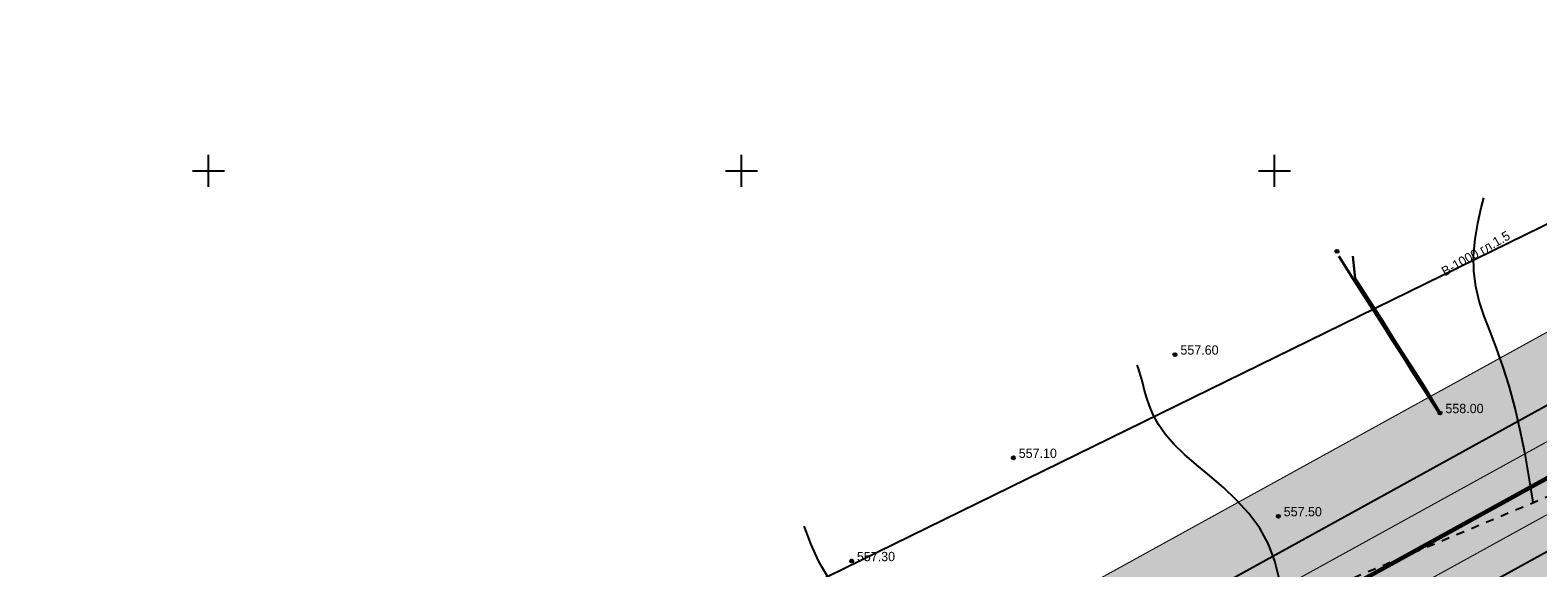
# Model space of a CAD drawing. Extents: x 10527 to 38813, y 13847 to 37526.
# Tile 952 of 1056: x 35636 to 35778, y 37001 to 37051. Entities that reach past the tile are written whole.
import ezdxf

# ---------------------------------------------------------------- set-up
doc = ezdxf.new("R2010")
doc.units = 0
doc.header["$LTSCALE"] = 0.5
doc.header["$MEASUREMENT"] = 0
doc.header["$PDMODE"] = 32
doc.header["$PDSIZE"] = 0.3
for name, pattern in [('CONTI', [0]), ('STRIH_1', [3, 2, -1]), ('Д_ТРОТ_ТРУБА', [3, 1.5, -1.5])]:
    doc.linetypes.add(name, pattern=pattern)
for name, color, linetype in [('(004) Точки рельефа', 7, 'Continuous'), ('(014) Водопровод', 5, 'ИК_Водопровод -------в--------'), ('(025) Дорога', 7, 'Continuous'), ('GORIZDEFAULT', 32, 'CONTI'), ('PI_TTDEFAULT', 5, 'CONTI'), ('SETKR', 2, 'CONTI'), ('ХХХ оформление', 7, 'ИК_Водопровод -------в--------'), ('Штрих Стекло', 7, 'Continuous')]:
    doc.layers.add(name, color=color, linetype=linetype)
doc.layers.add('(032) Горизонтали утолщенные', color=32, linetype='Continuous', lineweight=30)
doc.layers.add('.', color=7, linetype='Continuous', lineweight=15)
doc.styles.add('BM-431', font='txt')
doc.styles.add('D-431', font='txt')
doc.styles.get("Standard").update_dxf_attribs({"font": 'times.ttf'})
doc.linetypes.add('ИК_Водопровод -------в--------', pattern='A,9,-0.6,["В",Standard,S=1.2,R=0,X=0,Y=-0.6],-1.2', length=10.8)

# ---------------------------------------------------------------- blocks, each defined once
blk = doc.blocks.new('BL_333')
at = {"color": 0}
for p, q in [((0, -1.5), (0, 1.5)), ((-1.5, 0), (1.5, 0))]:
    blk.add_line(p, q, dxfattribs=at)
blk = doc.blocks.new('gergrgrre')
at = {"layer": '(014) Водопровод', "elevation": 1.82, "flags": 128}
blk.add_lwpolyline([(359950.1, 4200775.95), (359978.95, 4200791.49), (360008.62, 4200807.48), (360029.1, 4200818.51), (360041.27, 4200825.07), (360070.41, 4200840.17), (360102.97, 4200858.83), (360166.6, 4200896.43), (360296.36, 4200972.48), (360388.58, 4201019.44), (360467.43, 4201064.15), (360558.05, 4201111.93), (360748.18, 4201205.15), (360877.58, 4201278.73), (360897.82, 4201292.4)], dxfattribs=at)
at = {"layer": '(025) Дорога', "linetype": 'Д_ТРОТ_ТРУБА', "flags": 128}
blk.add_lwpolyline([(359950.77, 4200759.67), (360039.39, 4200802.61), (360068.13, 4200815.86), (360088.11, 4200826.11), (360107.65, 4200837.92), (360140.76, 4200859.72), (360175.04, 4200878.97), (360208.01, 4200897.64), (360269.11, 4200930.13), (360339.28, 4200967.95), (360367.33, 4200983.69), (360399.18, 4201001.39), (360435.85, 4201021), (360469.85, 4201037.68), (360521.22, 4201065.05), (360604.68, 4201110.68), (360643.59, 4201126.96), (360659.31, 4201134.03), (360687.24, 4201147.15), (360720.55, 4201164.53), (360747.85, 4201180.35), (360794.65, 4201206.54), (360847.36, 4201237.09), (360878.65, 4201257.01), (360902.72, 4201275.09), (360918.31, 4201287.23)], dxfattribs=at)
at = {"layer": '(032) Горизонтали утолщенные', "color": 32}
for points in [[(360606.02, 4201142, 558), (360607.36, 4201139.91, 558), (360608.66, 4201137.87, 558), (360609.91, 4201135.92, 558), (360611.07, 4201134.09, 558), (360612.12, 4201132.44, 558), (360613.05, 4201130.99, 558), (360613.81, 4201129.8, 558), (360615.47, 4201127.23, 558), (360615.53, 4201127.22, 558)], [(360615.53, 4201127.27, 558), (360614, 4201129.81, 558), (360613.22, 4201131.04, 558), (360612.3, 4201132.48, 558), (360611.3, 4201134.06, 558), (360610.27, 4201135.67, 558), (360609.27, 4201137.25, 558), (360608.35, 4201138.69, 558), (360607.57, 4201139.91, 558), (360607.34, 4201142, 558)]]:
    blk.add_polyline3d(points, dxfattribs=at)
at = {"layer": 'GORIZDEFAULT', "color": 32}
for points in [[(360624.27, 4201118.88, 557.5), (360624.27, 4201118.91, 557.5), (360623.92, 4201121.01, 557.5), (360623.53, 4201123.24, 557.5), (360623.08, 4201125.51, 557.5), (360622.57, 4201127.73, 557.5), (360622.02, 4201129.81, 557.5), (360621.42, 4201131.68, 557.5), (360620.81, 4201133.37, 557.5), (360620.22, 4201134.92, 557.5), (360619.67, 4201136.37, 557.5), (360619.21, 4201137.77, 557.5), (360618.87, 4201139.16, 557.5), (360618.69, 4201140.58, 557.5), (360618.68, 4201142.07, 557.5), (360618.82, 4201143.59, 557.5), (360619.07, 4201145.09, 557.5), (360619.39, 4201146.53, 557.5), (360619.64, 4201147.48, 557.5)], [(360600.57, 4201108.44, 557.5), (360600.61, 4201110.07, 557.5), (360600.43, 4201111.73, 557.5), (360600.04, 4201113.38, 557.5), (360599.43, 4201114.97, 557.5), (360598.61, 4201116.47, 557.5), (360597.6, 4201117.85, 557.5), (360596.44, 4201119.11, 557.5), (360595.2, 4201120.28, 557.5), (360593.93, 4201121.37, 557.5), (360592.69, 4201122.4, 557.5), (360591.54, 4201123.38, 557.5), (360590.54, 4201124.34, 557.5), (360589.73, 4201125.28, 557.5), (360589.1, 4201126.2, 557.5), (360588.62, 4201127.09, 557.5), (360588.26, 4201127.94, 557.5), (360587.99, 4201128.76, 557.5), (360587.78, 4201129.51, 557.5), (360587.61, 4201130.21, 557.5), (360587.43, 4201130.84, 557.5), (360587.24, 4201131.44, 557.5), (360587.12, 4201131.77, 557.5)], [(360555.84, 4201116.67, 557.5), (360555.9, 4201116.49, 557.5), (360556.49, 4201114.94, 557.5), (360557.2, 4201113.41, 557.5), (360558.05, 4201111.93, 557.5), (360559.04, 4201110.53, 557.5), (360560.14, 4201109.23, 557.5), (360561.33, 4201108.03, 557.5), (360562.59, 4201106.93, 557.5), (360563.89, 4201105.94, 557.5), (360565.2, 4201105.06, 557.5), (360566.51, 4201104.3, 557.5), (360567.8, 4201103.67, 557.5), (360569.05, 4201103.14, 557.5), (360570.29, 4201102.71, 557.5), (360571.51, 4201102.36, 557.5), (360572.72, 4201102.07, 557.5), (360573.92, 4201101.84, 557.5), (360575.13, 4201101.64, 557.5)]]:
    blk.add_polyline3d(points, dxfattribs=at)
at = {"layer": 'PI_TTDEFAULT', "color": 5}
for p in [(360605.85, 4201142.44, 558), (360590.67, 4201132.75, 557.6), (360615.53, 4201127.27, 558), (360575.5, 4201123.07, 557.1), (360600.36, 4201117.58, 557.5), (360560.33, 4201113.38, 557.3)]:
    blk.add_point(p, dxfattribs=at)
at = {"layer": 'SETKR', "color": 92}
for p in [(360500, 4201150), (360550, 4201150), (360600, 4201150)]:
    blk.add_blockref('BL_333', p, dxfattribs=at)
at = {"layer": '(004) Точки рельефа', "style": 'D-431'}
for s, p in [('557.60', (360591.17, 4201132.75)), ('558.00', (360616.03, 4201127.26)), ('557.10', (360576, 4201123.06)), ('557.50', (360600.86, 4201117.58)), ('557.30', (360560.82, 4201113.37))]:
    blk.add_text(s, height=0.875, dxfattribs=at).set_placement(p)
at = {"layer": '(014) Водопровод', "color": 0, "linetype": 'Continuous', "style": 'BM-431'}
blk.add_text('В-1000 гл.1.5', height=0.875, rotation=29.8959, dxfattribs=at).set_placement((360615.99, 4201140.09, 1.82))

msp = doc.modelspace()

# ---------------------------------------------------------------- hatches: boundary and pattern name
at = {"layer": '.', "ltscale": 0.149071}
h = msp.add_hatch(color=256, dxfattribs=at)
h.dxf.hatch_style = 1
h.set_gradient(color1=(255, 255, 255), tint=1)
h.paths.add_polyline_path([(35043.297, 36082.013), (36343.297, 36082.013), (36343.297, 37217.013), (35043.297, 37217.013)])
h.paths.add_polyline_path([(35058.297, 37202.013), (36328.297, 37202.013), (36328.297, 36097.013), (35058.297, 36097.013)], flags=16)
h = msp.add_hatch(color=256, dxfattribs=at)
h.dxf.hatch_style = 1
h.set_gradient(color1=(51, 204, 0), color2=(51, 204, 0), tint=1)
edge = h.paths.add_edge_path()
edge.add_line((35206.214, 36686.996), (35096.532, 36626.554))
edge.add_line((35096.532, 36626.554), (35099.428, 36621.299))
edge.add_line((35099.428, 36621.299), (35205.659, 36679.839))
edge.add_line((35205.659, 36679.839), (35208.925, 36674.788))
edge.add_line((35208.925, 36674.788), (35216.827, 36679.143))
edge.add_line((35216.827, 36679.143), (35212.826, 36685.331))
edge.add_arc((35208.627, 36682.617), 5, 32.88524, 118.85775)
h.paths.add_polyline_path([(36016.018, 37146.954), (36013.122, 37152.209), (35087.845, 36642.318), (35090.74, 36637.063)])
h = msp.add_hatch(color=256, dxfattribs=at)
h.dxf.hatch_style = 1
h.set_gradient(color1=(51, 204, 0), color2=(51, 204, 0), tint=1)
edge = h.paths.add_edge_path()
edge.add_line((35218.476, 36687.643), (35222.095, 36682.046))
edge.add_line((35222.095, 36682.046), (35380.395, 36769.28))
edge.add_line((35380.395, 36769.28), (35404.608, 36754.649))
edge.add_line((35404.608, 36754.649), (35731.325, 36934.693))
edge.add_line((35731.325, 36934.693), (35731.889, 36962.977))
edge.add_line((35731.889, 36962.977), (35887.745, 37048.864))
edge.add_line((35887.745, 37048.864), (35883.15, 37055.081))
edge.add_arc((35879.129, 37052.109), 5, 36.46852, 118.85775)
edge.add_line((35876.716, 37056.488), (35220.262, 36694.737))
edge.add_arc((35222.675, 36690.358), 5, 118.85775, 212.88524)
edge = h.paths.add_edge_path()
edge.add_line((35703.542, 36550.3), (35784.993, 36595.185))
edge.add_arc((35782.58, 36599.564), 5, 298.85775, 388.85552)
edge.add_line((35786.959, 36601.977), (35716.005, 36730.733))
edge.add_line((35716.005, 36730.733), (35708.123, 36726.39))
edge.add_line((35708.123, 36726.39), (35777.146, 36601.137))
edge.add_line((35777.146, 36601.137), (35702.701, 36560.112))
edge.add_line((35702.701, 36560.112), (35553.928, 36830.084))
edge.add_line((35553.928, 36830.084), (35550.425, 36828.154))
edge.add_arc((35552.838, 36823.775), 5, 118.85775, 208.85901)
edge.add_line((35548.459, 36821.361), (35696.749, 36552.265))
edge.add_arc((35701.128, 36554.679), 5, 208.85775, 298.85775)
edge = h.paths.add_edge_path(flags=17)
edge.add_line((35631.876, 36873.039), (35628.373, 36871.108))
edge.add_line((35628.373, 36871.108), (35634.432, 36860.114))
edge.add_line((35634.432, 36860.114), (35638.067, 36853.517))
edge.add_line((35638.067, 36853.517), (35638.807, 36852.174))
edge.add_line((35638.807, 36852.174), (35705.218, 36731.66))
edge.add_line((35705.218, 36731.66), (35713.101, 36736.003))
edge.add_line((35713.101, 36736.003), (35638.669, 36871.073))
edge.add_arc((35634.29, 36868.66), 5, 28.85775, 118.85802)
at = {"layer": 'Штрих Стекло', "linetype": 'Continuous'}
h = msp.add_hatch(color=5, dxfattribs=at)
h.dxf.hatch_style = 1
h.set_gradient(color1=(173, 173, 173), color2=(166, 166, 166), one_color=1, tint=0.65)
h.paths.add_polyline_path([(35090.74, 36637.063), (35096.532, 36626.554), (36021.81, 37136.445), (36016.018, 37146.954)])

# ---------------------------------------------------------------- linework, layer by layer
at = {"ltscale": 0.149071, "const_width": 0.1}
for points in [[(35087.845, 36642.318), (36013.122, 37152.209)], [(35090.74, 36637.063), (36016.018, 37146.954)]]:
    msp.add_lwpolyline(points, dxfattribs=at)
at = {"ltscale": 0.149071}
msp.add_lwpolyline([(35090.74, 36637.063), (35096.532, 36626.554), (36021.81, 37136.445), (36016.018, 37146.954)], close=True, dxfattribs=at)
at = {"color": 7, "linetype": 'STRIH_1', "ltscale": 2, "true_color": 0xffffff, "const_width": 0.1}
for points in [[(35092.188, 36634.436), (36017.466, 37144.327)], [(35095.084, 36629.181), (36020.362, 37139.072)]]:
    msp.add_lwpolyline(points, dxfattribs=at)
at = {"color": 7, "ltscale": 0.149071, "true_color": 0xffffff, "const_width": 0.4}
msp.add_lwpolyline([(35093.636, 36631.809), (36018.914, 37141.699)], dxfattribs=at)
at = {"ltscale": 0.149071, "const_width": 0.1}
for points in [[(35222.095, 36682.046), (35218.476, 36687.643, -0.434955), (35220.262, 36694.737), (35876.716, 37056.488)], [(35625.376, 36917.983, -0.0000587), (35625.377, 36917.983), (35876.716, 37056.488, -0.3758217), (35883.15, 37055.081), (35887.745, 37048.864)]]:
    msp.add_lwpolyline(points, format="xyb", dxfattribs=at)

# ---------------------------------------------------------------- block references
at = {"linetype": 'Continuous'}
msp.add_blockref('gergrgrre', (-324846.944, -4164111.878), dxfattribs=at)

# ---------------------------------------------------------------- texts
at = {"layer": 'ХХХ оформление', "color": 12, "insert": (35086.105, 37162.039, 510.744), "char_height": 12, "width": 702.70489, "attachment_point": 1}
msp.add_mtext('\\pi19.36256;{\\fTimes New Roman|b1|i0|c204|p18;\\C256;Surxondaryo viloyati Bandixon tumani Boysun 2-uchastka massivi Quduqsoy mahallasi \\P\\pi18.0273;hududidan “Erkin iqtisodiy zona” tashkil qilish uchun rejalashtirilgan yer maydonining \\H1.1359x; \\H0.88036x;\\P\\pi307.53163;Bosh rejasi.\\H1.0906x; }', dxfattribs=at)

doc.saveas('drawing.dxf')
